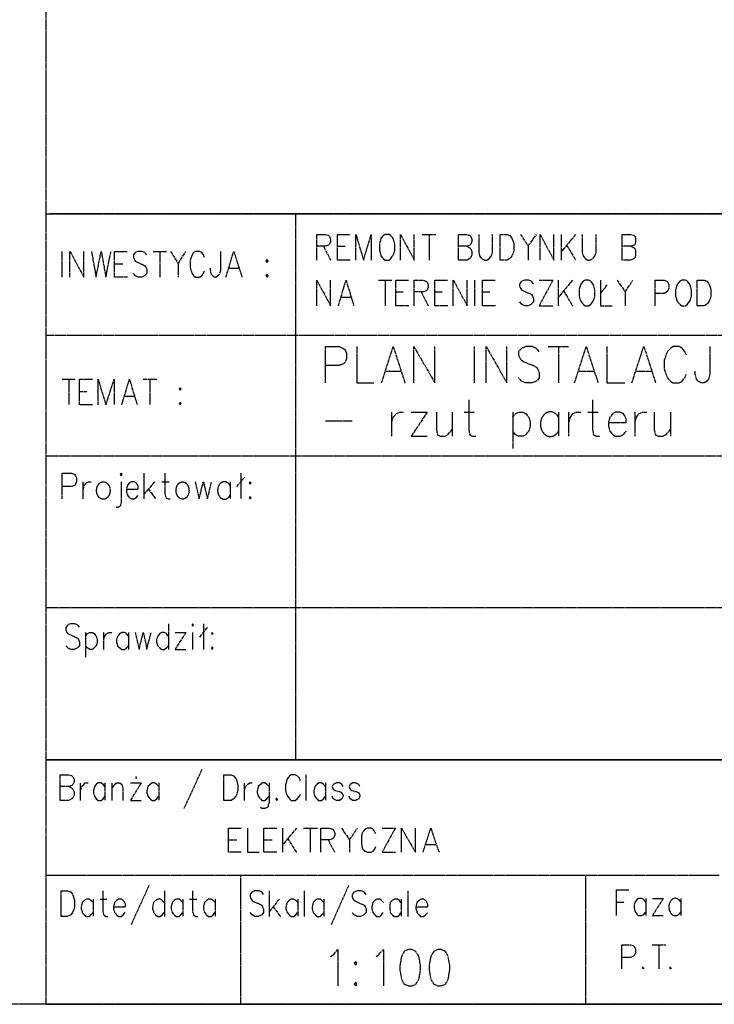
# Model space of a CAD drawing. Header units: millimetres. Extents: x -523 to 1404227, y -783705 to 1038705.
# Tile 457 of 508: x 909646 to 915375, y 207711 to 215827. Entities that reach past the tile are written whole.
import ezdxf

# ---------------------------------------------------------------- set-up
doc = ezdxf.new("R2010")
doc.units = ezdxf.units.MM
doc.linetypes.add('ACAD_ISO08W100', pattern=[36, 24, -3, 6, -3])
doc.layers.add('!!ELEKTRYKA', color=7, linetype='Continuous')

msp = doc.modelspace()

# ---------------------------------------------------------------- linework, layer by layer
at = {"layer": '!!ELEKTRYKA', "color": 7, "linetype": 'ACAD_ISO08W100', "lineweight": -3}
for points in [[(882636.11, 248309.76), (920936.06, 248309.76), (920936.06, 207710.98), (882636.11, 207710.98)], [(912660.1, 214056.91), (912642.98, 214048.46), (912625.86, 214027.29), (912621.86, 214006.11), (912613.3, 213976.49), (912613.3, 213925.64), (912621.86, 213896.02), (912625.86, 213879.07), (912642.98, 213857.96), (912660.1, 213845.23), (912693.77, 213845.23), (912706.33, 213857.96), (912723.45, 213879.07), (912732.01, 213896.02), (912740.57, 213925.64), (912740.57, 213976.49), (912732.01, 214006.11), (912723.45, 214027.29), (912706.33, 214048.46), (912693.77, 214056.91)], [(913608.35, 213845.2), (913608.35, 214056.87), (913667.64, 214056.87), (913688.53, 214048.41), (913705.47, 214027.23), (913713.94, 214006.06), (913722.4, 213976.47), (913722.4, 213925.66), (913713.94, 213896.02), (913705.47, 213879.08), (913688.53, 213857.91), (913667.64, 213845.2)], [(911686.24, 213849.45), (911677.59, 213836.77), (911686.24, 213828.3), (911694.31, 213836.77)], [(911686.24, 213726.73), (911677.59, 213718.25), (911686.24, 213705.51), (911694.31, 213718.25)], [(914310.78, 213680.18), (914293.4, 213671.71), (914276.58, 213650.52), (914268.17, 213629.33), (914259.76, 213599.73), (914259.76, 213548.94), (914268.17, 213519.28), (914276.58, 213502.35), (914293.4, 213481.16), (914310.78, 213468.49), (914339.93, 213468.49), (914357.31, 213481.16), (914374.13, 213502.35), (914382.54, 213519.28), (914390.94, 213548.94), (914390.94, 213599.73), (914382.54, 213629.33), (914374.13, 213650.52), (914357.31, 213671.71), (914339.93, 213680.18)], [(915106.65, 213680.15), (915089.98, 213671.64), (915072.75, 213650.47), (915064.42, 213629.3), (915056.08, 213599.68), (915056.08, 213548.88), (915064.42, 213519.26), (915072.75, 213502.31), (915089.98, 213481.14), (915106.65, 213468.47), (915136.66, 213468.47), (915153.33, 213481.14), (915170.56, 213502.31), (915178.9, 213519.26), (915187.23, 213548.88), (915187.23, 213599.68), (915178.9, 213629.3), (915170.56, 213650.47), (915153.33, 213671.64), (915136.66, 213680.15)], [(915233.42, 213468.48), (915233.42, 213680.18), (915292.77, 213680.18), (915313.85, 213671.7), (915331.04, 213650.51), (915339.36, 213629.38), (915347.68, 213599.7), (915347.68, 213548.9), (915339.36, 213519.28), (915331.04, 213502.36), (915313.85, 213481.18), (915292.77, 213468.48)], [(910970.72, 212791.12), (910962.01, 212782.65), (910970.72, 212774.19), (910978.85, 212782.65)], [(910970.72, 212672.59), (910962.01, 212664.12), (910970.72, 212651.41), (910978.85, 212664.12)], [(910475.52, 212079.88), (910484.28, 212067.18), (910492.45, 212079.88), (910484.28, 212088.35)], [(911546.86, 212016.37), (911538.2, 212007.91), (911546.86, 211999.44), (911554.94, 212007.91)], [(911546.86, 211897.84), (911538.2, 211885.14), (911546.86, 211876.67), (911554.94, 211885.14)], [(911068.28, 210839.48), (911072.34, 210826.78), (911081.04, 210839.48), (911072.34, 210847.95)], [(911233.11, 210775.98), (911229.06, 210767.52), (911233.11, 210759.05), (911241.8, 210767.52)], [(911233.11, 210657.45), (911229.06, 210648.98), (911233.11, 210636.28), (911241.8, 210648.98)], [(910606.57, 209573.69), (910611.24, 209577.92), (910606.57, 209586.39), (910602.49, 209577.92)], [(911330.5, 209391.66), (911330.5, 209603.32), (911389.51, 209603.32), (911410.92, 209594.86), (911427.7, 209573.7), (911436.38, 209552.53), (911445.05, 209522.89), (911445.05, 209472.09), (911436.38, 209442.46), (911427.7, 209425.52), (911410.92, 209404.36), (911389.51, 209391.66)], [(909988.35, 208434.9), (909988.35, 208646.57), (910043.51, 208646.57), (910068.74, 208638.11), (910081.65, 208616.94), (910089.87, 208595.77), (910098.67, 208566.14), (910098.67, 208515.33), (910089.87, 208485.7), (910081.65, 208468.77), (910068.74, 208447.6), (910043.51, 208434.9)], [(912854.14, 208163.96), (912815.97, 208147.03), (912794.9, 208104.69), (912782.36, 208032.72), (912782.36, 207990.39), (912794.9, 207918.42), (912815.97, 207876.08), (912854.14, 207863.39), (912879.78, 207863.39), (912913.39, 207876.08), (912939.02, 207918.42), (912951.56, 207990.39), (912951.56, 208032.72), (912939.02, 208104.69), (912913.39, 208147.03), (912879.78, 208163.96)], [(913096.04, 208163.96), (913061.95, 208147.02), (913036.38, 208104.69), (913023.88, 208032.72), (913023.88, 207990.39), (913036.38, 207918.42), (913061.95, 207876.08), (913096.04, 207863.38), (913121.04, 207863.38), (913159.11, 207876.08), (913180.7, 207918.42), (913193.2, 207990.39), (913193.2, 208032.72), (913180.7, 208104.69), (913159.11, 208147.02), (913121.04, 208163.96)], [(912418.18, 208062.35), (912405.6, 208049.66), (912418.18, 208032.72), (912426.76, 208049.66)], [(912418.18, 207893.02), (912405.6, 207876.08), (912418.18, 207863.38), (912426.76, 207876.08)]]:
    msp.add_lwpolyline(points, close=True, dxfattribs=at)
for points in [[(909865.52, 207710.98), (909865.52, 216478.47), (920935.88, 216478.47)], [(909865.52, 214226.26), (920935.88, 214226.26), (909894.9, 214226.26)], [(911923.25, 213227.14), (911923.25, 214226.22)], [(912096.45, 213845.26), (912096.45, 214056.91), (912168.19, 214056.91), (912194.01, 214048.47), (912202.05, 214039.98), (912210.65, 214018.8), (912210.65, 213997.68), (912202.05, 213976.51), (912194.01, 213968.01), (912168.19, 213959.58), (912096.45, 213959.58)], [(912372.18, 213845.23), (912266.21, 213845.23), (912266.21, 214056.9), (912372.18, 214056.9)], [(912418.71, 213845.23), (912418.71, 214056.89), (912482.19, 213845.23), (912545.67, 214056.89), (912545.67, 213845.23)], [(912786.5, 213845.27), (912786.5, 214056.95), (912901, 213845.27), (912901, 214056.95)], [(912964.54, 214056.92), (913078.82, 214056.92)], [(913023.67, 214056.92), (913023.67, 213845.25)], [(913337.37, 213959.53), (913358.34, 213946.83), (913366.84, 213938.33), (913375.34, 213917.19), (913375.34, 213887.55), (913366.84, 213866.36), (913358.34, 213857.92), (913337.37, 213845.22), (913265.4, 213845.22), (913265.4, 214056.89), (913337.37, 214056.89), (913358.34, 214048.44), (913366.84, 214039.94), (913375.34, 214018.8), (913375.34, 213997.61), (913366.84, 213976.47), (913358.34, 213967.97), (913337.37, 213959.53), (913265.4, 213959.53)], [(913434.46, 214056.89), (913434.46, 213908.74), (913438.42, 213879.1), (913455.39, 213857.94), (913480.85, 213845.22), (913497.82, 213845.22), (913519.31, 213857.94), (913536.28, 213879.1), (913544.77, 213908.74), (913544.77, 214056.89)], [(913777.42, 214056.9), (913841.1, 213959.57), (913908.73, 214056.9)], [(913938.2, 213845.24), (913938.2, 214056.94), (914052.4, 213845.24), (914052.4, 214056.94)], [(914116.23, 213845.23), (914116.23, 214056.91)], [(914230.78, 214056.91), (914116.23, 213917.21)], [(914285.29, 214056.9), (914285.29, 213908.77), (914293.7, 213879.13), (914310.51, 213857.94), (914331.81, 213845.27), (914348.63, 213845.27), (914374.41, 213857.94), (914391.22, 213879.13), (914399.63, 213908.77), (914399.63, 214056.9)], [(914687.87, 213959.54), (914712.99, 213946.81), (914721.93, 213938.38), (914725.84, 213917.21), (914725.84, 213887.56), (914721.93, 213866.4), (914712.99, 213857.91), (914687.87, 213845.23), (914615.83, 213845.23), (914615.83, 214056.88), (914687.87, 214056.88), (914712.99, 214048.44), (914721.93, 214039.96), (914725.84, 214018.79), (914725.84, 213997.63), (914721.93, 213976.46), (914712.99, 213967.98), (914687.87, 213959.54), (914615.83, 213959.54)], [(912151.66, 213959.55), (912210.73, 213845.24)], [(912266.21, 213959.52), (912329.79, 213959.52)], [(913840.9, 213959.55), (913840.9, 213845.23)], [(914158.34, 213967.97), (914230.78, 213845.23)], [(909997.32, 213705.5), (909997.32, 213917.21)], [(910060.8, 213705.52), (910060.8, 213917.2), (910175.14, 213705.52), (910175.14, 213917.2)], [(910238.15, 213917.2), (910276.19, 213705.57), (910318.33, 213917.2), (910356.96, 213705.57), (910399.1, 213917.2)], [(910534.32, 213705.52), (910428.6, 213705.52), (910428.6, 213917.2), (910534.32, 213917.2)], [(910695.46, 213887.59), (910678.55, 213908.76), (910656.97, 213917.22), (910623.15, 213917.22), (910598.07, 213908.76), (910585.24, 213887.59), (910585.24, 213866.42), (910593.99, 213849.45), (910598.07, 213836.8), (910614.98, 213828.34), (910665.72, 213807.18), (910678.55, 213798.66), (910686.71, 213786.01), (910695.46, 213769.04), (910695.46, 213735.16), (910678.55, 213718.25), (910656.97, 213705.53), (910623.15, 213705.53), (910598.07, 213718.25), (910585.24, 213735.16)], [(910746.02, 213917.24), (910856.05, 213917.24)], [(910801.33, 213917.24), (910801.33, 213705.56)], [(910890.24, 213917.21), (910953.6, 213815.6), (911016.96, 213917.21)], [(911169.41, 213866.44), (911161.28, 213887.56), (911148.51, 213908.74), (911131.69, 213917.21), (911097.45, 213917.21), (911080.62, 213908.74), (911067.85, 213887.56), (911059.73, 213866.44), (911051.03, 213836.78), (911051.03, 213785.95), (911059.73, 213756.36), (911067.85, 213735.17), (911080.62, 213718.23), (911097.45, 213705.52), (911131.69, 213705.52), (911148.51, 213718.23), (911161.28, 213735.17), (911169.41, 213756.36)], [(911301.29, 213917.16), (911301.29, 213756.3), (911292.61, 213726.7), (911284.5, 213718.19), (911267.12, 213705.5), (911250.32, 213705.5), (911237.58, 213718.19), (911229.47, 213726.7), (911220.78, 213756.3), (911220.78, 213777.5)], [(911347.75, 213705.52), (911411.38, 213917.19), (911479.06, 213705.52)], [(910428.6, 213815.63), (910496.36, 213815.63)], [(910953.73, 213815.63), (910953.73, 213705.55)], [(911372.59, 213777.5), (911452.98, 213777.5)], [(912096.45, 213468.51), (912096.45, 213680.15), (912210.65, 213468.51), (912210.65, 213680.15)], [(912274.49, 213468.48), (912338.07, 213680.12), (912401.64, 213468.48)], [(912604.66, 213680.13), (912715.18, 213680.13)], [(912659.63, 213680.13), (912659.63, 213468.43)], [(912854.55, 213468.46), (912748.55, 213468.46), (912748.55, 213680.12), (912854.55, 213680.12)], [(912901.05, 213468.45), (912901.05, 213680.15), (912972.74, 213680.15), (912998.34, 213671.68), (913006.88, 213663.2), (913015.41, 213642.03), (913015.41, 213620.87), (913006.88, 213599.7), (912998.34, 213591.23), (912972.74, 213582.75), (912901.05, 213582.75)], [(913176.43, 213468.44), (913070.8, 213468.44), (913070.8, 213680.1), (913176.43, 213680.1)], [(913222.62, 213468.46), (913222.62, 213680.17), (913337.14, 213468.46), (913337.14, 213680.17)], [(913400.65, 213468.47), (913400.65, 213680.11)], [(913569.88, 213468.44), (913464.13, 213468.44), (913464.13, 213680.16), (913569.88, 213680.16)], [(913883.55, 213650.49), (913866.64, 213671.68), (913841.28, 213680.13), (913811.41, 213680.13), (913786.04, 213671.68), (913769.14, 213650.49), (913769.14, 213629.29), (913777.59, 213612.38), (913786.04, 213599.7), (913802.95, 213591.19), (913849.73, 213570.06), (913866.64, 213561.6), (913875.1, 213548.86), (913883.55, 213531.96), (913883.55, 213502.31), (913866.64, 213481.17), (913841.28, 213468.44), (913811.41, 213468.44), (913786.04, 213481.17), (913769.14, 213502.31)], [(913929.92, 213680.11), (914044.13, 213680.11), (913929.92, 213468.45), (914044.13, 213468.45)], [(914090.7, 213468.47), (914090.7, 213680.16)], [(914205.28, 213680.16), (914090.7, 213540.42)], [(914437.8, 213680.11), (914437.8, 213468.45), (914535.15, 213468.45)], [(914437.8, 213570.06), (914492.63, 213642.01)], [(914573.05, 213680.17), (914640.65, 213582.79), (914704.34, 213680.17)], [(914886.33, 213468.49), (914886.33, 213680.17), (914962.61, 213680.17), (914983.76, 213671.71), (914992.11, 213663.24), (915000.47, 213642.03), (915000.47, 213612.41), (914992.11, 213591.25), (914983.76, 213582.79), (914962.61, 213570.1), (914886.33, 213570.1)], [(912300.02, 213540.41), (912380.19, 213540.41)], [(912748.55, 213582.78), (912811.81, 213582.78)], [(912956.26, 213582.76), (913015.39, 213468.47)], [(913070.8, 213582.76), (913134.41, 213582.76)], [(913464.13, 213582.78), (913527.47, 213582.78)], [(914132.82, 213591.25), (914205.28, 213468.47)], [(914641.36, 213582.72), (914641.36, 213468.44)], [(909865.52, 213227.16), (920935.88, 213227.16)], [(911923.18, 212228.07), (911923.18, 213261.01)], [(912168.91, 212833.41), (912168.91, 213134.01), (912279.01, 213134.01), (912316.85, 213117.09), (912330.04, 213104.36), (912342.66, 213074.72), (912342.66, 213032.4), (912330.04, 213002.75), (912316.85, 212990.08), (912279.01, 212977.35), (912168.91, 212977.35)], [(912426.99, 213134.03), (912426.99, 212833.47), (912571.09, 212833.47)], [(912629.86, 212833.47), (912727.44, 213134.06), (912824.44, 212833.47)], [(912896.91, 212833.42), (912896.91, 213134.01), (913070.45, 212833.42), (913070.45, 213134.01)], [(913396.51, 212833.42), (913396.51, 213134.03)], [(913493.81, 212833.44), (913493.81, 213134.01), (913663.4, 212833.44), (913663.4, 213134.01)], [(913929.96, 213091.64), (913909.1, 213117.06), (913870.77, 213133.97), (913820.04, 213133.97), (913786.22, 213117.06), (913760.86, 213091.64), (913760.86, 213062.05), (913773.82, 213032.4), (913786.22, 213019.72), (913811.59, 213002.75), (913883.74, 212977.39), (913909.1, 212960.42), (913917.56, 212947.74), (913929.96, 212918.09), (913929.96, 212875.76), (913909.1, 212846.11), (913870.77, 212833.42), (913820.04, 212833.42), (913786.22, 212846.11), (913760.86, 212875.76)], [(914005.82, 213134.01), (914175.04, 213134.01)], [(914090.71, 213134.01), (914090.71, 212833.48)], [(914221.81, 212833.44), (914319.4, 213134.05), (914416.42, 212833.44)], [(914488.86, 213134.01), (914488.86, 212833.44), (914637.05, 212833.44)], [(914695.87, 212833.44), (914793.51, 213134.05), (914890.59, 212833.44)], [(915144.83, 213062.06), (915132.04, 213091.66), (915110.9, 213117.08), (915085.87, 213133.99), (915034.69, 213133.99), (915013.55, 213117.08), (914988.51, 213091.66), (914975.72, 213062.06), (914962.92, 213019.73), (914962.92, 212947.74), (914975.72, 212905.41), (914988.51, 212875.76), (915013.55, 212846.16), (915034.69, 212833.42), (915085.87, 212833.42), (915110.9, 212846.16), (915132.04, 212875.76), (915144.83, 212905.41)], [(915339.46, 213133.99), (915339.46, 212905.44), (915326.7, 212863.05), (915314.5, 212846.13), (915292.86, 212833.43), (915267.9, 212833.43), (915242.38, 212846.13), (915229.62, 212863.05), (915216.86, 212905.44), (915216.86, 212930.79)], [(912668.5, 212930.81), (912791.13, 212930.81)], [(914259.76, 212930.81), (914378.05, 212930.81)], [(914734.52, 212930.79), (914853.31, 212930.79)], [(909997.32, 212863.05), (910107.63, 212863.05)], [(910052.47, 212863.05), (910052.47, 212651.39)], [(910246.89, 212651.41), (910140.85, 212651.41), (910140.85, 212863.08), (910246.89, 212863.08)], [(910293.35, 212651.4), (910293.35, 212863.06), (910357.11, 212651.4), (910424.38, 212863.06), (910424.38, 212651.4)], [(910487.94, 212651.41), (910551.57, 212863.09), (910615.2, 212651.41)], [(910665.79, 212863.09), (910776.09, 212863.09)], [(910720.65, 212863.09), (910720.65, 212651.41)], [(910140.85, 212761.48), (910204.12, 212761.48)], [(910513.48, 212723.37), (910594.01, 212723.37)], [(913349.59, 212693.76), (913349.59, 212448.21), (913358.08, 212405.88), (913383.56, 212393.18), (913409.04, 212393.18)], [(914370.17, 212693.75), (914370.17, 212448.19), (914378.57, 212405.86), (914403.77, 212393.16), (914429.52, 212393.16)], [(912714.74, 212507.47), (912727.28, 212549.81), (912752.93, 212579.44), (912778.02, 212592.14), (912812.22, 212592.14)], [(912714.82, 212393.15), (912714.82, 212592.12)], [(912875.52, 212592.15), (913006.98, 212592.15), (912875.52, 212393.18), (913006.98, 212393.18)], [(913083.23, 212592.13), (913083.23, 212448.2), (913091.74, 212405.86), (913117.29, 212393.16), (913155.34, 212393.16), (913176.35, 212405.86), (913214.39, 212448.2)], [(913214.34, 212592.14), (913214.34, 212393.17)], [(913311.63, 212592.15), (913396.03, 212592.15)], [(913713.79, 212592.15), (913713.79, 212291.57)], [(913713.93, 212549.8), (913735.36, 212579.43), (913760.74, 212592.14), (913798.53, 212592.14), (913819.96, 212579.43), (913845.33, 212549.8), (913857.74, 212507.47), (913857.74, 212477.83), (913845.33, 212435.5), (913819.96, 212405.87), (913798.53, 212393.17), (913760.74, 212393.17), (913735.36, 212405.87), (913713.93, 212435.5)], [(914090.7, 212592.14), (914090.7, 212393.17)], [(914175.58, 212393.16), (914175.58, 212592.13)], [(914175.58, 212507.46), (914188.48, 212549.79), (914209.24, 212579.43), (914235.06, 212592.13), (914273.21, 212592.13)], [(914332.22, 212592.13), (914416.8, 212592.13)], [(914501.28, 212507.47), (914649.45, 212507.47), (914649.45, 212537.11), (914636.59, 212562.51), (914624.29, 212579.44), (914598.57, 212592.14), (914560.55, 212592.14), (914539.3, 212579.44), (914514.14, 212549.81), (914501.28, 212507.47), (914501.28, 212477.84), (914514.14, 212435.5), (914539.3, 212405.87), (914560.55, 212393.17), (914598.57, 212393.17), (914624.29, 212405.87), (914649.45, 212435.5)], [(914721.41, 212393.17), (914721.41, 212592.13)], [(914721.41, 212507.47), (914734.24, 212549.81), (914755.43, 212579.44), (914780.53, 212592.13), (914819.02, 212592.13)], [(914878.05, 212592.15), (914878.05, 212448.2), (914890.85, 212405.87), (914915.91, 212393.17), (914949.88, 212393.17), (914975.49, 212405.87), (915013.35, 212448.2)], [(915013.3, 212592.17), (915013.3, 212393.18)], [(912168.91, 212520.16), (912389.11, 212520.16)], [(920935.88, 212228.07), (909865.52, 212228.07)], [(911923.25, 209726.1), (911923.25, 212228.06)], [(909997.32, 211876.67), (909997.32, 212088.34), (910073.6, 212088.34), (910098.83, 212079.87), (910107.63, 212067.17), (910115.84, 212050.24), (910115.84, 212016.37), (910107.63, 211999.44), (910098.83, 211986.73), (910073.6, 211978.27), (909997.32, 211978.27)], [(910674.26, 211876.69), (910674.26, 212088.36)], [(910844.01, 212088.34), (910844.01, 211919), (910852.73, 211885.14), (910869.6, 211876.67), (910886.46, 211876.67)], [(911470.17, 212088.37), (911470.17, 211876.7)], [(910170.52, 211876.69), (910170.52, 212016.39)], [(910170.52, 211957.12), (910178.72, 211986.76), (910195.71, 212007.92), (910212.69, 212016.39), (910238.46, 212016.39)], [(910483.76, 212016.38), (910483.76, 211847.04), (910475.58, 211817.4), (910458.65, 211804.71), (910441.71, 211804.71)], [(910525.9, 211957.13), (910623.34, 211957.13), (910623.34, 211978.3), (910614.59, 211999.47), (910606.42, 212007.94), (910589.5, 212016.4), (910568.49, 212016.4), (910551.57, 212007.94), (910534.65, 211986.77), (910525.9, 211957.13), (910525.9, 211935.97), (910534.65, 211906.33), (910551.57, 211885.17), (910568.49, 211876.7), (910589.5, 211876.7), (910606.42, 211885.17), (910623.34, 211906.33)], [(910758.74, 212016.39), (910674.26, 211919.02)], [(910818.48, 212016.38), (910877.81, 212016.38)], [(911093.12, 212016.41), (911126.76, 211876.7), (911160.98, 212016.41), (911194.62, 211876.7), (911228.85, 212016.41)], [(911381.56, 212016.38), (911381.56, 211876.67)], [(911436.07, 211978.3), (911503.69, 212058.74)], [(910708.05, 211957.13), (910767.47, 211876.69)], [(920935.88, 210979.21), (909865.52, 210979.21)], [(910140.68, 210818.33), (910123.67, 210839.5), (910098.45, 210847.97), (910068.53, 210847.97), (910043.31, 210839.5), (910026.3, 210818.33), (910026.3, 210797.17), (910034.51, 210776), (910043.31, 210767.54), (910060.32, 210759.07), (910106.66, 210737.9), (910123.67, 210729.43), (910131.88, 210716.73), (910140.68, 210695.57), (910140.68, 210665.94), (910123.67, 210649), (910098.45, 210636.3), (910068.53, 210636.3), (910043.31, 210649), (910026.3, 210665.94)], [(910872.99, 210847.97), (910872.99, 210636.3)], [(911161.18, 210847.95), (911161.18, 210636.28)], [(910187.77, 210775.98), (910187.77, 210568.54)], [(910187.77, 210746.34), (910204.75, 210767.51), (910221.74, 210775.98), (910246.92, 210775.98), (910259.8, 210767.51), (910276.78, 210746.34), (910284.98, 210716.71), (910284.98, 210695.54), (910276.78, 210665.91), (910259.8, 210648.97), (910246.92, 210636.28), (910221.74, 210636.28), (910204.75, 210648.97), (910187.77, 210665.91)], [(910339.58, 210636.3), (910339.58, 210776)], [(910339.58, 210716.73), (910347.77, 210746.37), (910364.72, 210767.53), (910381.68, 210776), (910407.4, 210776)], [(910543.38, 210746.35), (910526.44, 210767.52), (910509.51, 210775.99), (910487.9, 210775.99), (910470.96, 210767.52), (910454.03, 210746.35), (910445.85, 210716.71), (910445.85, 210695.55), (910454.03, 210665.92), (910470.96, 210648.98), (910487.9, 210636.28), (910509.51, 210636.28), (910526.44, 210648.98), (910543.38, 210665.92)], [(910543.15, 210775.99), (910543.15, 210636.29)], [(910598.35, 210775.98), (910632.17, 210636.27), (910665.99, 210775.98), (910695.72, 210636.27), (910729.54, 210775.98)], [(910872.89, 210746.36), (910856.01, 210767.53), (910839.13, 210776), (910818.18, 210776), (910801.3, 210767.53), (910784.42, 210746.36), (910775.69, 210716.73), (910775.69, 210695.56), (910784.42, 210665.93), (910801.3, 210649), (910818.18, 210636.29), (910839.13, 210636.29), (910856.01, 210649), (910872.89, 210665.93)], [(910928.2, 210776), (911017.1, 210776), (910928.2, 210636.29), (911017.1, 210636.29)], [(911072.42, 210775.99), (911072.42, 210636.28)], [(911131.59, 210737.88), (911195.41, 210818.32)], [(909894.9, 209726.1), (920935.88, 209726.1), (909865.52, 209726.1), (920935.88, 209726.1), (909865.52, 209726.1)], [(909895.19, 209726.1), (920936.28, 209726.1), (909895.19, 209726.1), (920936.28, 209726.1)], [(911148.71, 209645.65), (911000.65, 209323.91)], [(910052.25, 209505.96), (910077.49, 209493.26), (910085.7, 209484.79), (910094.5, 209463.62), (910094.5, 209433.99), (910085.7, 209412.82), (910077.49, 209404.35), (910052.25, 209391.65), (909980.07, 209391.65), (909980.07, 209603.33), (910052.25, 209603.33), (910077.49, 209594.86), (910085.7, 209586.39), (910094.5, 209565.22), (910094.5, 209544.05), (910085.7, 209522.89), (910077.49, 209514.42), (910052.25, 209505.96), (909980.07, 209505.96)], [(911960.95, 209552.53), (911952.89, 209573.7), (911935.63, 209594.86), (911918.94, 209603.33), (911884.99, 209603.33), (911872.33, 209594.86), (911855.06, 209573.7), (911847.01, 209552.53), (911838.37, 209522.89), (911838.37, 209472.09), (911847.01, 209442.46), (911855.06, 209425.53), (911872.33, 209404.36), (911884.99, 209391.66), (911918.94, 209391.66), (911935.63, 209404.36), (911952.89, 209425.53), (911960.95, 209442.46)], [(912008.13, 209391.65), (912008.13, 209603.32)], [(910149.13, 209391.66), (910149.13, 209535.6)], [(910149.13, 209472.1), (910157.33, 209505.97), (910174.32, 209522.9), (910187.21, 209535.6), (910212.4, 209535.6)], [(910348.44, 209505.95), (910335.57, 209522.89), (910319.18, 209535.59), (910293.43, 209535.59), (910276.46, 209522.89), (910263.59, 209505.95), (910255.4, 209472.08), (910255.4, 209455.15), (910263.59, 209425.51), (910276.46, 209404.35), (910293.43, 209391.65), (910319.18, 209391.65), (910335.57, 209404.35), (910348.44, 209425.51)], [(910348.55, 209535.58), (910348.55, 209391.65)], [(910407.9, 209391.65), (910407.9, 209535.58)], [(910407.9, 209493.25), (910428.93, 209522.88), (910445.87, 209535.58), (910471.58, 209535.58), (910488.52, 209522.88), (910496.7, 209493.25), (910496.7, 209391.65)], [(910559.71, 209535.6), (910648.37, 209535.6), (910559.71, 209391.66), (910648.37, 209391.66)], [(910792.92, 209505.95), (910776.03, 209522.89), (910759.14, 209535.59), (910738.17, 209535.59), (910721.28, 209522.89), (910704.39, 209505.95), (910695.65, 209472.09), (910695.65, 209455.15), (910704.39, 209425.52), (910721.28, 209404.35), (910738.17, 209391.65), (910759.14, 209391.65), (910776.03, 209404.35), (910792.92, 209425.52)], [(910792.95, 209535.59), (910792.95, 209391.65)], [(911499.56, 209391.66), (911499.56, 209535.6)], [(911499.56, 209472.1), (911508.22, 209505.97), (911524.97, 209522.9), (911541.72, 209535.6), (911563.09, 209535.6)], [(911703.32, 209505.96), (911686.01, 209522.89), (911669.28, 209535.59), (911643.9, 209535.59), (911631.21, 209522.89), (911614.48, 209505.96), (911605.83, 209472.09), (911605.83, 209455.16), (911614.48, 209425.52), (911631.21, 209404.35), (911643.9, 209391.65), (911669.28, 209391.65), (911686.01, 209404.35), (911703.32, 209425.52)], [(911703.45, 209535.59), (911703.45, 209374.71), (911694.8, 209345.08), (911686.15, 209332.38), (911669.42, 209323.91), (911644.05, 209323.91), (911631.36, 209332.38)], [(912169.2, 209505.95), (912151.98, 209522.89), (912135.33, 209535.58), (912114.09, 209535.58), (912096.87, 209522.89), (912080.22, 209505.95), (912071.61, 209472.08), (912071.61, 209455.15), (912080.22, 209425.51), (912096.87, 209404.35), (912114.09, 209391.65), (912135.33, 209391.65), (912151.98, 209404.35), (912169.2, 209425.51)], [(912168.96, 209535.58), (912168.96, 209391.65)], [(912312.94, 209505.95), (912304.35, 209522.88), (912283.14, 209535.58), (912257.92, 209535.58), (912232.71, 209522.88), (912224.11, 209505.95), (912232.71, 209484.78), (912249.33, 209472.08), (912291.74, 209463.61), (912304.35, 209455.15), (912312.94, 209433.98), (912312.94, 209425.51), (912304.35, 209404.35), (912283.14, 209391.65), (912257.92, 209391.65), (912232.71, 209404.35), (912224.11, 209425.51)], [(912452.2, 209505.96), (912444.19, 209522.89), (912418.44, 209535.59), (912393.26, 209535.59), (912372.09, 209522.89), (912363.5, 209505.96), (912372.09, 209484.79), (912384.68, 209472.09), (912427.02, 209463.62), (912444.19, 209455.15), (912452.2, 209433.99), (912452.2, 209425.52), (912444.19, 209404.35), (912418.44, 209391.66), (912393.26, 209391.66), (912372.09, 209404.35), (912363.5, 209425.52)], [(911766.97, 209412.82), (911758.33, 209404.35), (911766.97, 209391.65), (911775.03, 209404.35)], [(911474.29, 208964.08), (911368.45, 208964.08), (911368.45, 209163.05), (911474.29, 209163.05)], [(911525.09, 209163.05), (911525.09, 208964.08), (911622.67, 208964.08)], [(911767.12, 208964.07), (911661.03, 208964.07), (911661.03, 209163.04), (911767.12, 209163.04)], [(911817.85, 208964.07), (911817.85, 209163.04)], [(911927.97, 209163.04), (911817.85, 209027.57)], [(911986.78, 209163.04), (912101.52, 209163.04)], [(912042.13, 209163.04), (912042.13, 208964.07)], [(912130.96, 208964.07), (912130.96, 209163.04), (912202.66, 209163.04), (912228.48, 209154.58), (912236.51, 209141.87), (912245.12, 209124.94), (912245.12, 209103.77), (912236.51, 209086.84), (912228.48, 209078.38), (912202.66, 209065.67), (912130.96, 209065.67)], [(912300.02, 209163.05), (912367.59, 209065.68), (912431.15, 209163.05)], [(912583.27, 209116.49), (912575.26, 209133.42), (912562.12, 209154.58), (912545.54, 209163.05), (912511.24, 209163.05), (912494.66, 209154.58), (912477.52, 209133.42), (912468.94, 209116.49), (912464.94, 209086.85), (912464.94, 209040.28), (912468.94, 209010.64), (912477.52, 208989.48), (912494.66, 208972.55), (912511.24, 208964.08), (912545.54, 208964.08), (912562.12, 208972.55), (912575.26, 208989.48), (912583.27, 209010.64)], [(912634.69, 209163.04), (912744.81, 209163.04), (912634.69, 208964.07), (912744.81, 208964.07)], [(912795.47, 208964.07), (912795.47, 209163.04), (912909.96, 208964.07), (912909.96, 209163.04)], [(912972.82, 208964.08), (913036.49, 209163.06), (913104.14, 208964.08)], [(911368.45, 209065.69), (911436.12, 209065.69)], [(911661.03, 209065.67), (911728.49, 209065.67)], [(911855.91, 209078.37), (911927.97, 208964.07)], [(912189.61, 209065.69), (912244.65, 208964.08)], [(912367.64, 209065.68), (912367.64, 208964.08)], [(912998.35, 209027.58), (913079.05, 209027.58)], [(915415.68, 208773.58), (909865.52, 208773.58)], [(911469.89, 207710.98), (911469.89, 208773.58)], [(914314.97, 207710.98), (914314.97, 208773.58)], [(910712.69, 208688.9), (910564.54, 208367.16)], [(912359, 208688.9), (912215.14, 208367.16)], [(914568.91, 208443.37), (914568.91, 208655.04), (914670.59, 208655.04)], [(910251.2, 208549.2), (910234.21, 208566.13), (910221.91, 208578.83), (910196.14, 208578.83), (910179.15, 208566.13), (910162.16, 208549.2), (910153.96, 208515.33), (910153.96, 208498.4), (910162.16, 208468.76), (910179.15, 208447.59), (910196.14, 208434.89), (910221.91, 208434.89), (910234.21, 208447.59), (910251.2, 208468.76)], [(910251.26, 208578.83), (910251.26, 208434.89)], [(910310.6, 208578.83), (910365.58, 208578.83)], [(910331.3, 208646.57), (910331.3, 208477.23), (910339.49, 208447.6), (910356.44, 208434.9), (910373.4, 208434.9)], [(910420.32, 208515.33), (910517.87, 208515.33), (910517.87, 208536.5), (910509.11, 208557.67), (910500.93, 208566.13), (910483.99, 208578.83), (910462.38, 208578.83), (910445.44, 208566.13), (910428.5, 208549.2), (910420.32, 208515.33), (910420.32, 208498.4), (910428.5, 208468.76), (910445.44, 208447.6), (910462.38, 208434.89), (910483.99, 208434.89), (910500.93, 208447.6), (910517.87, 208468.76)], [(910839.11, 208549.2), (910822.22, 208566.14), (910805.34, 208578.83), (910784.38, 208578.83), (910767.5, 208566.14), (910750.62, 208549.2), (910741.88, 208515.33), (910741.88, 208498.4), (910750.62, 208468.76), (910767.5, 208447.6), (910784.38, 208434.9), (910805.34, 208434.9), (910822.22, 208447.6), (910839.11, 208468.76)], [(910839.85, 208646.56), (910839.85, 208434.89)], [(910992.03, 208549.2), (910974.6, 208566.13), (910962.39, 208578.83), (910936.82, 208578.83), (910919.96, 208566.13), (910903.1, 208549.2), (910894.38, 208515.33), (910894.38, 208498.4), (910903.1, 208468.77), (910919.96, 208447.6), (910936.82, 208434.9), (910962.39, 208434.9), (910974.6, 208447.6), (910992.03, 208468.77)], [(910991.68, 208578.83), (910991.68, 208434.9)], [(911046.88, 208578.83), (911106.08, 208578.83)], [(911072.42, 208646.57), (911072.42, 208477.23), (911081.12, 208447.59), (911097.94, 208434.89), (911114.77, 208434.89)], [(911258.81, 208549.19), (911242, 208566.13), (911225.19, 208578.83), (911203.75, 208578.83), (911186.94, 208566.13), (911170.13, 208549.19), (911161.43, 208515.33), (911161.43, 208498.4), (911170.13, 208468.76), (911186.94, 208447.59), (911203.75, 208434.89), (911225.19, 208434.89), (911242, 208447.59), (911258.81, 208468.76)], [(911258.7, 208578.83), (911258.7, 208434.89)], [(911656.74, 208616.93), (911644.04, 208638.1), (911618.64, 208646.57), (911584.58, 208646.57), (911563.22, 208638.1), (911546.48, 208616.93), (911546.48, 208595.77), (911555.14, 208578.83), (911563.22, 208566.13), (911575.92, 208557.67), (911626.72, 208536.5), (911644.04, 208528.03), (911648.08, 208515.33), (911656.74, 208498.4), (911656.74, 208468.76), (911644.04, 208447.6), (911618.64, 208434.9), (911584.58, 208434.9), (911563.22, 208447.6), (911546.48, 208468.76)], [(911707.26, 208434.9), (911707.26, 208646.57)], [(911787.94, 208578.83), (911707.26, 208477.23)], [(911939.76, 208549.2), (911923.08, 208566.14), (911905.81, 208578.84), (911885.1, 208578.84), (911867.83, 208566.14), (911851.15, 208549.2), (911842.51, 208515.33), (911842.51, 208498.4), (911851.15, 208468.77), (911867.83, 208447.6), (911885.1, 208434.9), (911905.81, 208434.9), (911923.08, 208447.6), (911939.76, 208468.77)], [(911940.08, 208578.83), (911940.08, 208434.9)], [(911995.01, 208434.9), (911995.01, 208646.57)], [(912156.1, 208549.2), (912138.88, 208566.14), (912126.25, 208578.84), (912100.98, 208578.84), (912083.76, 208566.14), (912067.11, 208549.2), (912058.5, 208515.34), (912058.5, 208498.4), (912067.11, 208468.77), (912083.76, 208447.6), (912100.98, 208434.9), (912126.25, 208434.9), (912138.88, 208447.6), (912156.1, 208468.77)], [(912155.88, 208578.84), (912155.88, 208434.9)], [(912503.45, 208616.93), (912486.29, 208638.1), (912461.12, 208646.57), (912431.37, 208646.57), (912406.2, 208638.1), (912389.03, 208616.93), (912389.03, 208595.77), (912397.62, 208578.83), (912406.2, 208566.13), (912422.79, 208557.66), (912469.7, 208536.5), (912486.29, 208528.03), (912494.87, 208515.33), (912503.45, 208498.4), (912503.45, 208468.76), (912486.29, 208447.6), (912461.12, 208434.89), (912431.37, 208434.89), (912406.2, 208447.6), (912389.03, 208468.76)], [(912646.9, 208549.2), (912630.34, 208566.13), (912617.78, 208578.83), (912592.08, 208578.83), (912574.94, 208566.13), (912558.38, 208549.2), (912549.82, 208515.33), (912549.82, 208498.4), (912558.38, 208468.76), (912574.94, 208447.59), (912592.08, 208434.9), (912617.78, 208434.9), (912630.34, 208447.59), (912646.9, 208468.76)], [(912791.12, 208549.19), (912778.57, 208566.13), (912761.47, 208578.83), (912736.38, 208578.83), (912719.27, 208566.13), (912702.17, 208549.19), (912698.18, 208515.33), (912698.18, 208498.4), (912702.17, 208468.76), (912719.27, 208447.59), (912736.38, 208434.89), (912761.47, 208434.89), (912778.57, 208447.59), (912791.12, 208468.76)], [(912791.33, 208578.83), (912791.33, 208434.89)], [(912850.68, 208434.89), (912850.68, 208646.56)], [(912914.16, 208515.33), (913011.44, 208515.33), (913011.44, 208536.49), (913002.91, 208557.66), (912994.37, 208566.13), (912977.88, 208578.83), (912952.28, 208578.83), (912939.76, 208566.13), (912922.7, 208549.2), (912914.16, 208515.33), (912914.16, 208498.39), (912922.7, 208468.76), (912939.76, 208447.59), (912952.28, 208434.89), (912977.88, 208434.89), (912994.37, 208447.59), (913011.44, 208468.76)], [(914810.75, 208553.43), (914793.45, 208574.6), (914776.72, 208583.06), (914751.06, 208583.06), (914738.79, 208574.6), (914721.49, 208553.43), (914713.13, 208523.8), (914713.13, 208502.63), (914721.49, 208473), (914738.79, 208451.83), (914751.06, 208443.36), (914776.72, 208443.36), (914793.45, 208451.83), (914810.75, 208473)], [(914810.27, 208583.07), (914810.27, 208443.37)], [(914865.63, 208583.06), (914954.73, 208583.06), (914865.63, 208443.36), (914954.73, 208443.36)], [(915098.17, 208583.07), (915098.17, 208443.37)], [(911736.65, 208515.33), (911796.01, 208434.9)], [(914568.91, 208553.43), (914632.6, 208553.43)], [(914611.69, 208003.08), (914611.69, 208202.05), (914683.73, 208202.05), (914708.86, 208193.59), (914717.79, 208185.12), (914726.17, 208163.95), (914726.17, 208134.32), (914717.79, 208117.39), (914708.86, 208108.92), (914683.73, 208096.22), (914611.69, 208096.22)], [(914861.49, 208202.05), (914975.65, 208202.05)], [(914916.62, 208202.05), (914916.62, 208003.08)], [(912211, 208104.69), (912236.22, 208121.62), (912270.04, 208163.96), (912270.04, 207863.38)], [(912587.77, 208104.69), (912608.89, 208121.62), (912647.14, 208163.96), (912647.14, 207863.38)], [(914789.11, 208020.02), (914780.75, 208011.55), (914789.11, 208003.08), (914797.47, 208011.55)], [(915013.36, 208020.02), (915005.02, 208011.55), (915013.36, 208003.08), (915021.7, 208011.55)], [(920935.88, 207710.98), (909865.52, 207710.98), (920935.88, 207710.98)]]:
    msp.add_lwpolyline(points, dxfattribs=at)
for centre, major_axis, ratio, start_param, end_param in [((914022.93, 212492.71), (-0.12, 101.67), 0.8010595, 5.307865, 10.3971732), ((910335.92, 211946.1), (0, -72.22), 0.770381, 3.3750164, 9.6582017), ((910989.35, 211946.48), (0, 71.31), 0.7498931, 0.1968478, 6.4800331), ((911334.8, 211946.33), (-0.53, -72.14), 0.7766735, 2.1715988, 7.2720537), ((915053.89, 208513.17), (-0.09, -71.36), 0.7514099, 2.1712172, 7.2569754)]:
    msp.add_ellipse(centre, major_axis=major_axis, ratio=ratio, start_param=start_param, end_param=end_param, dxfattribs=at)

doc.saveas('drawing.dxf')
